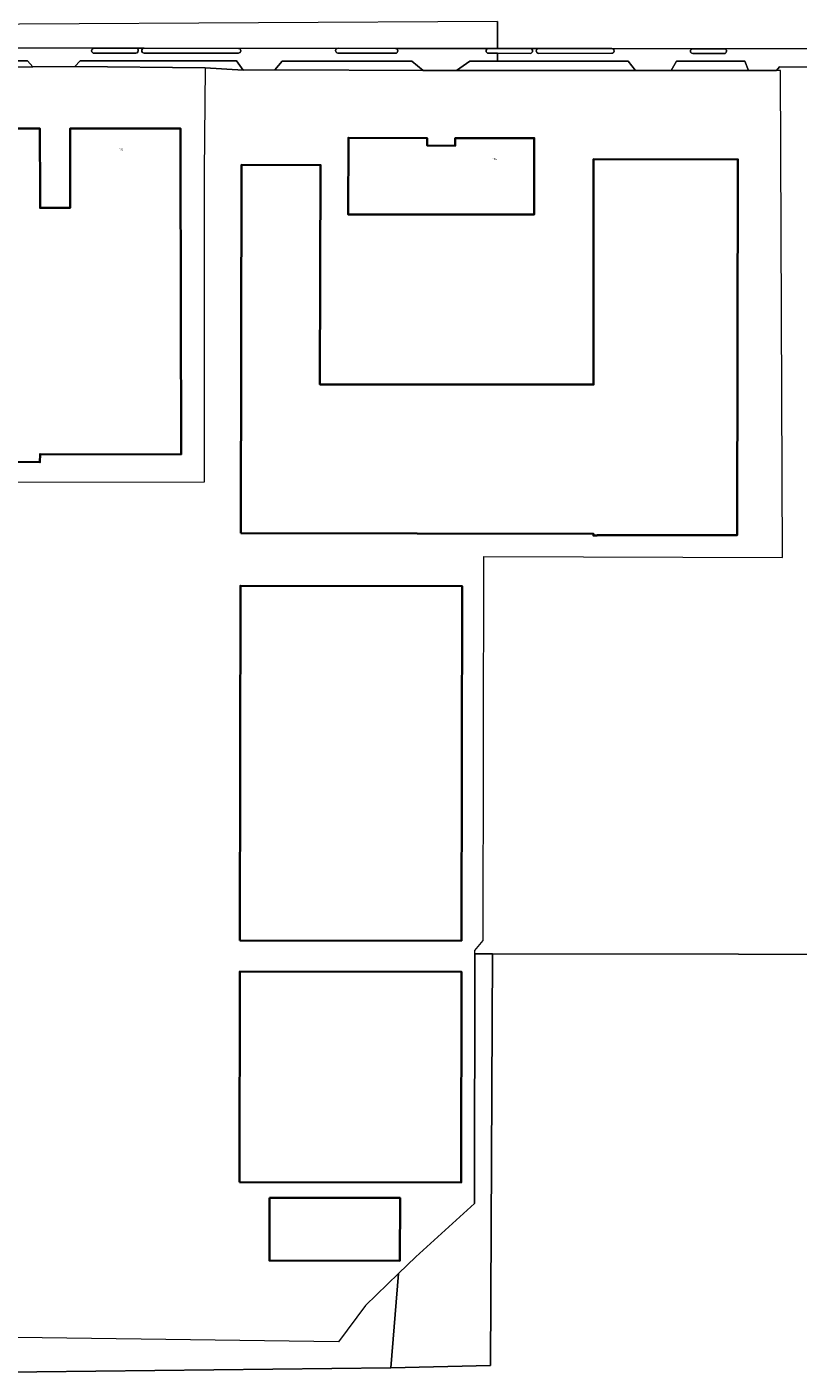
# Model space of a CAD drawing. Header units: metres. Extents: x 197700 to 204338, y 317132 to 325229.
# Tile 493 of 656: x 200775 to 200923, y 320130 to 320388. Entities that reach past the tile are written whole.
import ezdxf
from ezdxf.enums import TextEntityAlignment as Align

# ---------------------------------------------------------------- set-up
doc = ezdxf.new("R2010")
doc.units = ezdxf.units.M
for name, color, linetype, lineweight in [('B-WE-GR-BEPLANTING_CULTUUR_BODEMBEDEKKER-GV', 90, 'Continuous', 18), ('B-WE-GR-BEPLANTING_CULTUUR_BOSPLANTSOEN-GV', 90, 'Continuous', 18), ('B-WE-IE-TERREINAFSCHEIDING_KUNSTMATIG_HEKWERK-G', 20, 'IE-TERREINAFSCHEIDING-KUNSTMATIG', 18), ('B-WE-OG-BEBOUWING-GV', 7, 'Continuous', 35), ('B-WE-OG-BEBOUWING-T18', 10, 'Continuous', 18), ('B-WE-OG-TERREIN_CULTUURSCHEIDING-GV', 7, 'Continuous', 18), ('B-WE-OG-TERREIN_ERF-GV', 7, 'Continuous', 18), ('B-WE-VH-VERHARDING_ASFALT-GV', 252, 'Continuous', 18), ('B-WE-VH-VERHARDING_BETON-GV', 252, 'Continuous', 18), ('B-WE-VH-VERHARDING_TEGEL-GV', 252, 'Continuous', 18)]:
    doc.layers.add(name, color=color, linetype=linetype, lineweight=lineweight)
doc.styles.add('NLCS-ISO-M200-T18', font='NLCS-ISO.ttf', dxfattribs={"height": 0.36})
doc.linetypes.add('IE-TERREINAFSCHEIDING-KUNSTMATIG', pattern='A,4,[82,NLCS.SHX,S=0.75,R=90,X=0,Y=0],4,-2', length=10)

msp = doc.modelspace()

# ---------------------------------------------------------------- linework, layer by layer
at = {"layer": 'B-WE-GR-BEPLANTING_CULTUUR_BODEMBEDEKKER-GV'}
for points in [[(200834.784, 320384.195, 0.9348088), (200834.75, 320383.243)], [(200845.78, 320383.213, 0.9848329), (200845.785, 320384.134)]]:
    msp.add_lwpolyline(points, format="xyb", dxfattribs=at)
for points in [[(200834.75, 320383.243), (200845.78, 320383.213)], [(200845.785, 320384.134), (200834.784, 320384.195)]]:
    msp.add_lwpolyline(points, dxfattribs=at)
at = {"layer": 'B-WE-GR-BEPLANTING_CULTUUR_BOSPLANTSOEN-GV'}
msp.add_lwpolyline([(200958.597, 320210.481), (200864.393, 320210.646), (200864.002, 320131.718), (200844.876, 320131.308), (200754.433, 320130.291)], dxfattribs=at)
at = {"layer": 'B-WE-IE-TERREINAFSCHEIDING_KUNSTMATIG_HEKWERK-G'}
for points in [[(200763.089, 320380.536), (200776.345, 320380.628)], [(200784.379, 320380.674), (200809.335, 320380.455)], [(200809.335, 320380.455), (200809.159, 320360.455)], [(200860.971, 320210.652), (200860.972, 320211.272), (200862.558, 320213.194), (200862.696, 320286.791), (200919.92, 320286.58), (200919.507, 320379.917), (200918.802, 320379.913)], [(200809.159, 320360.455), (200809.126, 320301.021)], [(200809.126, 320301.021), (200753.316, 320300.948)], [(200864.393, 320210.646), (200958.597, 320210.481), (200958.559, 320220.551)], [(200860.971, 320210.652), (200860.9, 320162.79), (200849.699, 320152.597), (200846.368, 320149.373)], [(200860.971, 320210.652), (200864.393, 320210.646)], [(200846.368, 320149.373), (200840.032, 320143.242), (200834.86, 320136.277), (200754.433, 320137.362)], [(200846.368, 320149.373), (200844.876, 320131.308)], [(200844.876, 320131.308), (200754.433, 320130.291)]]:
    msp.add_lwpolyline(points, dxfattribs=at)
at = {"layer": 'B-WE-OG-BEBOUWING-GV'}
for points in [[(200804.608, 320363.813), (200804.604, 320368.813), (200783.441, 320368.793), (200783.453, 320356.043), (200783.455, 320353.573), (200777.697, 320353.568), (200777.695, 320356.037), (200777.683, 320368.787), (200762.923, 320368.773), (200762.927, 320363.773), (200762.8, 320304.897), (200777.693, 320304.84), (200777.725, 320306.419), (200804.703, 320306.342)], [(200857.235, 320366.879), (200857.226, 320365.502), (200851.864, 320365.52), (200851.852, 320366.896), (200851.851, 320366.976), (200836.772, 320367.014), (200836.723, 320352.337), (200872.327, 320352.289), (200872.352, 320366.957), (200857.236, 320366.963)], [(200816.183, 320291.26), (200883.711, 320291.138), (200883.71, 320290.786), (200884.415, 320290.782), (200884.421, 320290.888), (200911.251, 320290.89), (200911.373, 320362.876), (200883.741, 320362.925), (200883.727, 320319.726), (200831.315, 320319.769), (200831.438, 320361.802), (200816.275, 320361.823)], [(200815.982, 320213.218), (200858.426, 320213.152), (200858.554, 320281.123), (200816.08, 320281.174)], [(200815.904, 320166.873), (200858.377, 320166.815), (200858.425, 320207.191), (200815.941, 320207.244)], [(200821.682, 320163.879), (200821.649, 320151.84), (200846.652, 320151.827), (200846.677, 320163.873)]]:
    msp.add_lwpolyline(points, close=True, dxfattribs=at)
at = {"layer": 'B-WE-OG-TERREIN_CULTUURSCHEIDING-GV'}
for points in [[(200776.345, 320380.628), (200775.295, 320381.769), (200764.34, 320381.759), (200763.089, 320380.536)], [(200815.352, 320381.743), (200785.373, 320381.758), (200784.379, 320380.674), (200809.335, 320380.455), (200816.642, 320379.961)], [(200824.108, 320381.716), (200822.677, 320380.028), (200851.088, 320379.941), (200848.938, 320381.718)], [(200860.044, 320381.708), (200857.501, 320379.906), (200891.793, 320379.883), (200890.36, 320381.683), (200865.328, 320381.704)], [(200913.433, 320379.882), (200912.697, 320381.678), (200899.614, 320381.683), (200898.585, 320379.896)]]:
    msp.add_lwpolyline(points, close=True, dxfattribs=at)
at = {"layer": 'B-WE-OG-TERREIN_ERF-GV'}
for points in [[(200928.698, 320380.579), (200919.359, 320380.627), (200918.802, 320379.913), (200913.433, 320379.882), (200898.585, 320379.896), (200891.793, 320379.883), (200857.501, 320379.906), (200851.088, 320379.941), (200822.677, 320380.028), (200816.642, 320379.961), (200809.335, 320380.455), (200784.379, 320380.674), (200776.345, 320380.628), (200763.089, 320380.536)], [(200754.433, 320130.291), (200844.876, 320131.308), (200846.368, 320149.373), (200849.699, 320152.597), (200860.9, 320162.79), (200860.971, 320210.652), (200864.393, 320210.646), (200958.597, 320210.481)]]:
    msp.add_lwpolyline(points, dxfattribs=at)
for points in [[(200783.453, 320356.043), (200783.441, 320368.793), (200804.604, 320368.813), (200804.608, 320363.813), (200804.703, 320306.342), (200777.725, 320306.419), (200777.693, 320304.84), (200762.8, 320304.897), (200762.927, 320363.773), (200762.923, 320368.773), (200777.683, 320368.787), (200777.695, 320356.037), (200777.697, 320353.568), (200783.455, 320353.573)], [(200851.852, 320366.896), (200851.864, 320365.52), (200857.226, 320365.502), (200857.235, 320366.879), (200857.236, 320366.963), (200872.352, 320366.957), (200872.327, 320352.289), (200836.723, 320352.337), (200836.772, 320367.014), (200851.851, 320366.976)], [(200816.183, 320291.26), (200816.275, 320361.823), (200831.438, 320361.802), (200831.315, 320319.769), (200883.727, 320319.726), (200883.741, 320362.925), (200911.373, 320362.876), (200911.251, 320290.89), (200884.421, 320290.888), (200884.415, 320290.782), (200883.71, 320290.786), (200883.711, 320291.138)], [(200815.982, 320213.218), (200816.08, 320281.174), (200858.554, 320281.123), (200858.426, 320213.152)], [(200846.368, 320149.373), (200844.876, 320131.308), (200864.002, 320131.718), (200864.393, 320210.646), (200860.971, 320210.652), (200860.9, 320162.79), (200849.699, 320152.597)], [(200815.904, 320166.873), (200815.941, 320207.244), (200858.425, 320207.191), (200858.377, 320166.815)], [(200846.677, 320163.873), (200846.652, 320151.827), (200821.649, 320151.84), (200821.682, 320163.879)]]:
    msp.add_lwpolyline(points, close=True, dxfattribs=at)
at = {"layer": 'B-WE-VH-VERHARDING_ASFALT-GV'}
for points in [[(200773.338, 320384.275), (200788.03, 320384.164), (200796.063, 320384.167), (200797.65, 320384.187), (200815.702, 320384.159), (200834.784, 320384.195), (200845.785, 320384.134), (200863.573, 320384.114), (200865.33, 320384.112), (200865.338, 320389.329), (200682.151, 320388.303)], [(200865.338, 320389.329), (200865.33, 320384.112), (200871.61, 320384.106), (200873.203, 320384.117), (200887.253, 320384.107), (200902.721, 320384.059), (200908.771, 320384.093), (200932.061, 320384.138)]]:
    msp.add_lwpolyline(points, dxfattribs=at)
at = {"layer": 'B-WE-VH-VERHARDING_BETON-GV'}
for points in [[(200788.03, 320384.164, 0.9510749), (200788.044, 320383.224)], [(200796.05, 320383.236, 1.0087012), (200796.063, 320384.167)], [(200797.65, 320384.187, 0.9546576), (200797.636, 320383.24)], [(200815.693, 320383.237, 0.9728991), (200815.702, 320384.159)], [(200863.573, 320384.114, 0.9878598), (200863.583, 320383.209)], [(200871.615, 320383.197, 0.9824135), (200871.61, 320384.106)], [(200873.203, 320384.117, 0.9717573), (200873.197, 320383.197)], [(200887.222, 320383.212, 1.0158746), (200887.253, 320384.107)], [(200902.721, 320384.059, 0.9896733), (200902.723, 320383.19)], [(200908.747, 320383.162, 0.9366419), (200908.771, 320384.093)]]:
    msp.add_lwpolyline(points, format="xyb", dxfattribs=at)
for points in [[(200796.063, 320384.167), (200788.03, 320384.164)], [(200788.044, 320383.224), (200796.05, 320383.236)], [(200797.636, 320383.24), (200815.693, 320383.237)], [(200815.702, 320384.159), (200797.65, 320384.187)], [(200871.61, 320384.106), (200865.33, 320384.112), (200863.573, 320384.114)], [(200863.583, 320383.209), (200865.329, 320383.206), (200871.615, 320383.197)], [(200873.197, 320383.197), (200887.222, 320383.212)], [(200887.253, 320384.107), (200873.203, 320384.117)], [(200908.771, 320384.093), (200902.721, 320384.059)], [(200902.723, 320383.19), (200908.747, 320383.162)]]:
    msp.add_lwpolyline(points, dxfattribs=at)
at = {"layer": 'B-WE-VH-VERHARDING_TEGEL-GV'}
for points in [[(200773.209, 320383.257), (200772.213, 320383.219), (200771.907, 320383.389), (200771.782, 320383.716), (200771.78, 320383.878), (200771.909, 320384.197), (200772.23, 320384.326), (200770.687, 320384.359), (200770.992, 320384.184), (200771.122, 320383.857), (200771.111, 320383.666), (200770.944, 320383.373), (200770.639, 320383.233), (200766.569, 320383.259), (200766.27, 320383.396), (200764.34, 320381.759), (200775.295, 320381.769), (200776.345, 320380.628)], [(200788.03, 320384.164), (200773.338, 320384.275)], [(200776.345, 320380.628), (200784.379, 320380.674), (200785.373, 320381.758), (200815.352, 320381.743), (200816.642, 320379.961), (200822.677, 320380.028), (200824.108, 320381.716), (200848.938, 320381.718), (200851.088, 320379.941), (200857.501, 320379.906), (200860.044, 320381.708), (200865.328, 320381.704), (200865.329, 320383.206), (200863.583, 320383.209)], [(200796.05, 320383.236), (200788.044, 320383.224)], [(200797.65, 320384.187), (200796.063, 320384.167)], [(200815.693, 320383.237), (200797.636, 320383.24)], [(200834.784, 320384.195), (200815.702, 320384.159)], [(200845.78, 320383.213), (200834.75, 320383.243)], [(200863.573, 320384.114), (200845.785, 320384.134)], [(200871.615, 320383.197), (200865.329, 320383.206), (200865.328, 320381.704), (200890.36, 320381.683), (200891.793, 320379.883), (200898.585, 320379.896), (200899.614, 320381.683), (200912.697, 320381.678), (200913.433, 320379.882), (200918.802, 320379.913), (200919.359, 320380.627), (200928.698, 320380.579)], [(200873.203, 320384.117), (200871.61, 320384.106)], [(200887.222, 320383.212), (200873.197, 320383.197)], [(200902.721, 320384.059), (200887.253, 320384.107)], [(200908.747, 320383.162), (200902.723, 320383.19)], [(200954.159, 320383.609), (200954.146, 320383.903), (200954.244, 320384.206), (200954.523, 320384.36), (200940.091, 320384.168), (200940.412, 320384.04), (200940.555, 320383.725), (200940.586, 320383.575), (200940.428, 320383.261), (200940.097, 320383.147), (200932.084, 320383.142), (200931.771, 320383.288), (200931.641, 320383.608), (200931.64, 320383.709), (200931.76, 320384.011), (200932.061, 320384.138), (200908.771, 320384.093)]]:
    msp.add_lwpolyline(points, dxfattribs=at)
for points in [[(200788.044, 320383.224, -0.9510749), (200788.03, 320384.164)], [(200796.063, 320384.167, -1.0087012), (200796.05, 320383.236)], [(200797.636, 320383.24, -0.9546576), (200797.65, 320384.187)], [(200815.702, 320384.159, -0.9728991), (200815.693, 320383.237)], [(200834.75, 320383.243, -0.9348088), (200834.784, 320384.195)], [(200845.785, 320384.134, -0.9848329), (200845.78, 320383.213)], [(200863.583, 320383.209, -0.9878598), (200863.573, 320384.114)], [(200871.61, 320384.106, -0.9824135), (200871.615, 320383.197)], [(200873.197, 320383.197, -0.9717573), (200873.203, 320384.117)], [(200887.253, 320384.107, -1.0158746), (200887.222, 320383.212)], [(200902.723, 320383.19, -0.9896733), (200902.721, 320384.059)], [(200908.771, 320384.093, -0.9366419), (200908.747, 320383.162)]]:
    msp.add_lwpolyline(points, format="xyb", dxfattribs=at)

# ---------------------------------------------------------------- texts
at = {"layer": 'B-WE-OG-BEBOUWING-T18', "style": 'NLCS-ISO-M200-T18'}
for s, p in [('102', (200793.266, 320364.802)), ('104', (200864.792, 320362.96))]:
    msp.add_text(s, height=0.36, dxfattribs=at).set_placement(p, align=Align.MIDDLE)

doc.saveas('drawing.dxf')
